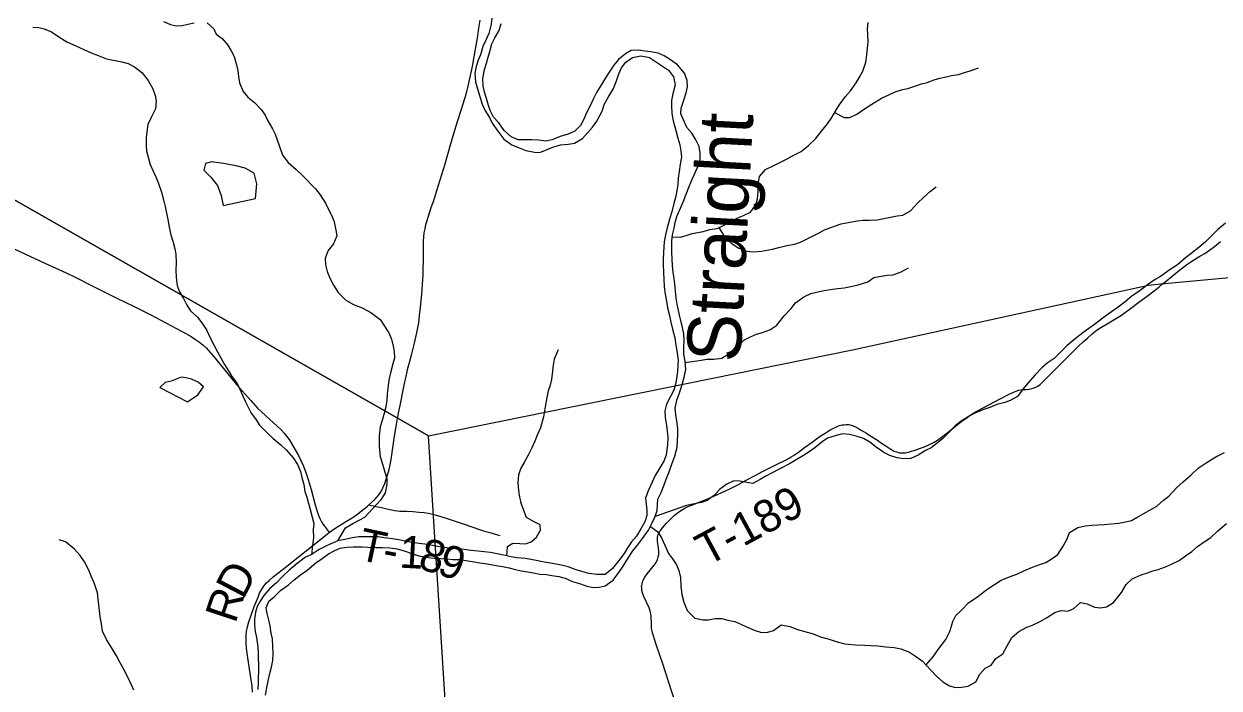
# Model space of a CAD drawing. Extents: x 1451455 to 1749751, y 218250 to 574981.
# Drawn here: x 1582622 to 1593685, y 319853 to 326004 of the extents above; entities that cross this region are included whole.
import ezdxf

# ---------------------------------------------------------------- set-up
doc = ezdxf.new("R2010")
doc.units = 0
for name, color, linetype in [('GM_X_County_Road', 7, 'Continuous'), ('GM_X_County_Road_Text', 7, 'Continuous'), ('GM_X_Minor_Lake', 7, 'Continuous'), ('GM_X_Minor_River', 7, 'Continuous'), ('GM_X_Minor_River_Text', 7, 'Continuous'), ('GM_X_Township', 7, 'Continuous'), ('GM_X_Township_Road', 7, 'Continuous'), ('GM_X_Township_Road_Text', 7, 'Continuous')]:
    doc.layers.add(name, color=color, linetype=linetype)

msp = doc.modelspace()

# ---------------------------------------------------------------- linework, layer by layer
at = {"layer": 'GM_X_County_Road'}
for points in [[(1586081, 322350), (1586082, 322361), (1586093, 322416), (1586104, 322470), (1586143, 322660), (1586148, 322689), (1586159, 322740), (1586169, 322781), (1586174, 322803), (1586183, 322838), (1586191, 322870), (1586212, 322949), (1586237, 323048), (1586257, 323131), (1586269, 323190), (1586277, 323236), (1586285, 323305), (1586293, 323380), (1586305, 323500), (1586308, 323537), (1586312, 323596), (1586314, 323631), (1586317, 323683), (1586318, 323718), (1586319, 323755), (1586320, 323791), (1586321, 323840), (1586322, 323886), (1586322, 323952), (1586322, 323991), (1586324, 324033), (1586328, 324069), (1586335, 324108), (1586344, 324146), (1586354, 324184), (1586364, 324215), (1586393, 324305), (1586415, 324370), (1586443, 324461), (1586520, 324709), (1586572, 324885), (1586612, 325020), (1586638, 325111), (1586706, 325324), (1586721, 325377), (1586734, 325428), (1586751, 325499), (1586769, 325582), (1586777, 325627), (1586803, 325769), (1586823, 325892), (1586830, 325941), (1586833, 325964), (1586844, 326038)], [(1582411, 323976), (1582816, 323789), (1582911, 323745), (1583013, 323699), (1583090, 323661), (1583265, 323571), (1583483, 323464), (1583636, 323390), (1583797, 323309), (1584029, 323187), (1584121, 323137), (1584170, 323109), (1584211, 323083), (1584246, 323058), (1584277, 323033), (1584308, 323004), (1584331, 322980), (1584374, 322930), (1584481, 322797), (1584590, 322666), (1584722, 322516), (1584788, 322443), (1584814, 322418), (1584864, 322371), (1584964, 322281), (1585002, 322244), (1585030, 322213), (1585054, 322185), (1585076, 322156), (1585099, 322120), (1585134, 322060), (1585163, 322008), (1585186, 321961), (1585209, 321910), (1585231, 321851), (1585253, 321786), (1585281, 321692), (1585319, 321552), (1585339, 321480), (1585351, 321446), (1585363, 321419), (1585376, 321393), (1585392, 321369), (1585425, 321325), (1585448, 321294)], [(1585814, 321550), (1585867, 321597), (1585890, 321621), (1585911, 321646), (1585928, 321673), (1585946, 321709), (1585962, 321748), (1585976, 321788), (1585995, 321848), (1586004, 321879), (1586013, 321921), (1586021, 321969), (1586033, 322057), (1586042, 322122), (1586049, 322167), (1586071, 322296), (1586081, 322350)], [(1585448, 321294), (1585458, 321302), (1585490, 321325), (1585534, 321353), (1585607, 321398), (1585660, 321431), (1585700, 321459), (1585745, 321492), (1585798, 321536), (1585814, 321550)], [(1584738, 319816), (1584734, 319875), (1584724, 319950), (1584692, 320155), (1584684, 320223), (1584680, 320273), (1584678, 320321), (1584679, 320347), (1584683, 320377), (1584693, 320422), (1584705, 320466), (1584722, 320519), (1584755, 320608), (1584789, 320697), (1584804, 320733), (1584821, 320765), (1584836, 320789), (1584848, 320806), (1584868, 320828), (1584891, 320851), (1584929, 320883), (1585039, 320971), (1585191, 321091), (1585296, 321175), (1585417, 321270), (1585448, 321294)]]:
    msp.add_lwpolyline(points, dxfattribs=at)
at = {"layer": 'GM_X_Minor_Lake'}
for points in [[(1584765, 324386), (1584777, 324522), (1584753, 324621), (1584669, 324668), (1584586, 324689), (1584470, 324711), (1584360, 324726), (1584304, 324713), (1584289, 324651), (1584352, 324586), (1584413, 324507), (1584448, 324415), (1584467, 324322)], [(1584467, 324322), (1584765, 324386)], [(1584137, 322504), (1584232, 322568), (1584283, 322642), (1584234, 322687), (1584174, 322715), (1584121, 322726), (1584077, 322733), (1583984, 322696), (1583930, 322683), (1583881, 322636)], [(1583881, 322636), (1584137, 322504)]]:
    msp.add_lwpolyline(points, dxfattribs=at)
at = {"layer": 'GM_X_Minor_River'}
for points in [[(1586953, 326058), (1586946, 326002), (1586925, 325916), (1586894, 325848), (1586869, 325795), (1586848, 325719), (1586827, 325667), (1586809, 325609), (1586796, 325549), (1586803, 325467), (1586820, 325404), (1586841, 325332), (1586864, 325262), (1586889, 325205), (1586932, 325138), (1586957, 325084), (1587010, 325011), (1587063, 324936), (1587140, 324883), (1587206, 324856)], [(1582705, 325974), (1582759, 325972), (1582811, 325959), (1582879, 325930), (1582946, 325885), (1583019, 325838), (1583081, 325811), (1583132, 325790), (1583184, 325763), (1583245, 325736), (1583309, 325711), (1583387, 325682), (1583530, 325652), (1583588, 325637), (1583647, 325606), (1583715, 325553), (1583773, 325480), (1583814, 325404), (1583837, 325341), (1583847, 325289), (1583840, 325217), (1583801, 325137), (1583770, 325072), (1583759, 325006), (1583754, 324952), (1583753, 324879), (1583758, 324827), (1583772, 324771), (1583792, 324701), (1583820, 324640), (1583843, 324588), (1583868, 324527), (1583895, 324447), (1583914, 324374), (1583929, 324314), (1583955, 324193), (1583966, 324121), (1583983, 324051), (1584002, 323992), (1584019, 323922), (1584029, 323872), (1584030, 323792), (1584029, 323723), (1584030, 323655), (1584041, 323581), (1584060, 323529), (1584099, 323460), (1584128, 323405), (1584165, 323347), (1584228, 323288), (1584268, 323235), (1584311, 323172), (1584349, 323092), (1584383, 323027), (1584414, 322967), (1584449, 322906), (1584480, 322851), (1584517, 322791), (1584546, 322740), (1584597, 322673), (1584632, 322593), (1584669, 322510), (1584702, 322449), (1584727, 322399), (1584765, 322348), (1584804, 322288), (1584877, 322215), (1584928, 322164), (1584999, 322105), (1585054, 322058), (1585115, 321987), (1585156, 321924), (1585181, 321860), (1585195, 321803), (1585212, 321739), (1585223, 321675), (1585240, 321622), (1585255, 321564)], [(1583913, 326027), (1583979, 325998), (1584030, 325986), (1584086, 325989), (1584140, 326002), (1584197, 326013)], [(1584318, 326013), (1584380, 325960), (1584403, 325910), (1584456, 325869), (1584509, 325806), (1584541, 325756), (1584568, 325701), (1584589, 325625), (1584602, 325573), (1584609, 325516), (1584618, 325460), (1584651, 325378), (1584694, 325325), (1584758, 325276), (1584819, 325213), (1584854, 325158), (1584881, 325108), (1584922, 325033), (1584947, 324983), (1584967, 324932), (1584986, 324878), (1585017, 324789), (1585068, 324720), (1585141, 324657), (1585204, 324596), (1585320, 324476), (1585365, 324422), (1585414, 324343), (1585445, 324280), (1585472, 324226), (1585494, 324171), (1585510, 324095), (1585520, 324043), (1585489, 323969), (1585438, 323906), (1585411, 323836), (1585414, 323774), (1585429, 323711), (1585456, 323643), (1585487, 323584), (1585530, 323516), (1585603, 323446), (1585673, 323407), (1585752, 323376), (1585834, 323333), (1585919, 323268), (1585954, 323213), (1586001, 323144), (1586024, 323084), (1586039, 323021), (1586048, 322971), (1586051, 322909), (1586037, 322855)], [(1587895, 325313), (1587867, 325251), (1587830, 325180), (1587805, 325122), (1587774, 325064), (1587723, 325011), (1587661, 324984), (1587587, 324961), (1587512, 324932), (1587452, 324917), (1587387, 324928), (1587323, 324932), (1587255, 324931), (1587197, 324930), (1587131, 324957), (1587068, 325016), (1587017, 325087), (1586970, 325142), (1586941, 325196), (1586923, 325249), (1586904, 325313), (1586885, 325372), (1586874, 325430), (1586869, 325498), (1586886, 325582), (1586903, 325642), (1586920, 325696), (1586934, 325749), (1586953, 325819), (1586980, 325875), (1587021, 325943), (1587040, 326008)], [(1588625, 324032), (1588701, 324029), (1588753, 324044), (1588809, 324062), (1588859, 324073), (1588909, 324082), (1588971, 324099), (1589038, 324110), (1589098, 324138), (1589168, 324177), (1589229, 324208), (1589283, 324231), (1589347, 324262), (1589398, 324330), (1589411, 324385), (1589418, 324446), (1589419, 324522), (1589430, 324590), (1589485, 324655), (1589565, 324694), (1589620, 324721), (1589688, 324756), (1589738, 324784), (1589817, 324824), (1589884, 324878), (1589948, 324941), (1590005, 325010), (1590060, 325079), (1590099, 325139), (1590134, 325195), (1590169, 325252), (1590228, 325331), (1590272, 325383), (1590327, 325460), (1590360, 325516), (1590387, 325568), (1590414, 325651), (1590425, 325717), (1590432, 325777), (1590437, 325837), (1590434, 325910), (1590432, 325960), (1590437, 326018)], [(1587206, 324856), (1587267, 324833), (1587347, 324818), (1587399, 324813), (1587467, 324840), (1587517, 324864), (1587588, 324883), (1587662, 324892), (1587718, 324901), (1587794, 324942), (1587839, 324995), (1587886, 325047), (1587926, 325104), (1587974, 325196), (1587993, 325259), (1588032, 325329), (1588081, 325406), (1588106, 325476), (1588130, 325542), (1588153, 325596), (1588194, 325649), (1588256, 325694), (1588333, 325709), (1588414, 325694), (1588468, 325657), (1588523, 325620), (1588589, 325577), (1588636, 325515), (1588651, 325440), (1588629, 325358), (1588617, 325295), (1588616, 325244), (1588619, 325176), (1588632, 325106), (1588657, 325017), (1588676, 324947), (1588695, 324885), (1588704, 324830), (1588709, 324772), (1588698, 324704), (1588687, 324638), (1588678, 324576), (1588674, 324518), (1588667, 324462), (1588658, 324408), (1588639, 324342), (1588618, 324263), (1588599, 324197), (1588576, 324117), (1588561, 324051), (1588550, 323985), (1588541, 323889), (1588538, 323827), (1588539, 323775), (1588542, 323701), (1588546, 323645), (1588550, 323568), (1588559, 323502), (1588569, 323438), (1588580, 323374), (1588595, 323315), (1588610, 323243), (1588627, 323177), (1588646, 323098), (1588657, 323030), (1588666, 322976), (1588677, 322891), (1588676, 322841), (1588671, 322783), (1588658, 322679), (1588637, 322611), (1588606, 322554), (1588571, 322482), (1588556, 322420), (1588557, 322358), (1588570, 322284), (1588576, 322234), (1588581, 322177), (1588578, 322107), (1588567, 322013), (1588550, 321961), (1588507, 321894), (1588466, 321822), (1588433, 321753), (1588402, 321679), (1588377, 321611), (1588388, 321502)], [(1588484, 321497), (1588491, 321602), (1588520, 321665), (1588549, 321737), (1588567, 321789), (1588596, 321857), (1588623, 321936), (1588646, 322002), (1588668, 322084), (1588672, 322142), (1588675, 322204), (1588674, 322258), (1588665, 322324), (1588656, 322387), (1588651, 322447), (1588666, 322519), (1588691, 322587), (1588714, 322664), (1588737, 322746), (1588748, 322804), (1588743, 322882), (1588732, 322947), (1588730, 323007), (1588733, 323077), (1588732, 323135), (1588719, 323193), (1588706, 323246), (1588691, 323308), (1588668, 323408), (1588659, 323465), (1588654, 323531), (1588647, 323593), (1588641, 323647), (1588632, 323705), (1588627, 323764), (1588622, 323830), (1588621, 323886), (1588620, 323944), (1588620, 323996), (1588627, 324052), (1588642, 324114), (1588651, 324166), (1588667, 324220), (1588701, 324298), (1588727, 324363), (1588752, 324429), (1588781, 324499), (1588810, 324572), (1588843, 324642), (1588866, 324696), (1588881, 324750), (1588881, 324804), (1588874, 324868), (1588841, 324931), (1588804, 324991), (1588759, 325046), (1588726, 325115), (1588703, 325171), (1588706, 325225), (1588730, 325297), (1588753, 325365), (1588764, 325423), (1588763, 325479), (1588736, 325549), (1588673, 325624), (1588606, 325673), (1588548, 325708), (1588493, 325733), (1588425, 325746), (1588371, 325753), (1588313, 325762), (1588243, 325757), (1588191, 325727), (1588126, 325674), (1588084, 325621), (1588047, 325567), (1588006, 325506), (1587969, 325444), (1587922, 325369), (1587895, 325313)], [(1590126, 325183), (1590215, 325139), (1590267, 325139), (1590331, 325168), (1590394, 325211), (1590470, 325260), (1590561, 325317), (1590628, 325348), (1590686, 325375), (1590754, 325396), (1590804, 325407), (1590868, 325428), (1590931, 325450), (1590983, 325463), (1591047, 325486), (1591099, 325501), (1591159, 325514), (1591209, 325526), (1591272, 325537), (1591330, 325554), (1591382, 325571), (1591458, 325596)], [(1589054, 324118), (1589108, 324031), (1589170, 323974), (1589241, 323927), (1589312, 323900), (1589372, 323893), (1589450, 323900), (1589552, 323919), (1589611, 323934), (1589685, 323951), (1589755, 323966), (1589811, 323983), (1589910, 324032), (1589982, 324069), (1590033, 324098), (1590125, 324131), (1590187, 324154), (1590267, 324169), (1590339, 324180), (1590391, 324187), (1590449, 324188), (1590521, 324189), (1590581, 324202), (1590644, 324215), (1590704, 324227), (1590758, 324234), (1590828, 324273), (1590897, 324348), (1590948, 324397), (1591013, 324455), (1591067, 324496)], [(1593744, 324159), (1593675, 324099), (1593608, 324036), (1593558, 323985), (1593497, 323934), (1593426, 323877), (1593374, 323837), (1593301, 323774), (1593232, 323731), (1593144, 323664), (1593093, 323637), (1593021, 323588), (1592942, 323527), (1592879, 323486), (1592815, 323429), (1592752, 323380), (1592657, 323315), (1592601, 323272), (1592532, 323220), (1592479, 323183), (1592423, 323142), (1592354, 323087), (1592279, 323026), (1592223, 322972), (1592158, 322907), (1592093, 322862), (1592043, 322819), (1591982, 322754), (1591915, 322676), (1591872, 322625), (1591819, 322554), (1591757, 322520), (1591705, 322497), (1591628, 322480), (1591564, 322453), (1591498, 322430), (1591419, 322395), (1591361, 322366), (1591297, 322325), (1591242, 322283), (1591181, 322218), (1591128, 322165), (1591076, 322123), (1591019, 322078), (1590967, 322053), (1590900, 322010), (1590832, 321981), (1590766, 321976), (1590704, 321987), (1590637, 322008), (1590581, 322034), (1590510, 322084), (1590451, 322132), (1590393, 322165), (1590325, 322186), (1590264, 322203)], [(1588743, 322870), (1588873, 322886), (1588947, 322899), (1589009, 322901), (1589081, 322910), (1589141, 322945), (1589198, 322988), (1589287, 323075), (1589349, 323106), (1589402, 323131), (1589458, 323145), (1589526, 323170), (1589591, 323215), (1589660, 323300), (1589725, 323369), (1589765, 323421), (1589840, 323478), (1589906, 323509), (1589958, 323520), (1590029, 323535), (1590107, 323548), (1590157, 323553), (1590215, 323560), (1590275, 323572), (1590345, 323587), (1590433, 323617), (1590490, 323655), (1590540, 323666), (1590612, 323677), (1590668, 323682), (1590742, 323709), (1590809, 323746)], [(1587567, 322985), (1587530, 322900), (1587521, 322844), (1587516, 322788), (1587505, 322712), (1587493, 322660), (1587474, 322606), (1587461, 322544), (1587446, 322458), (1587431, 322366), (1587405, 322264), (1587374, 322195), (1587351, 322139), (1587323, 322077), (1587290, 322012), (1587255, 321950), (1587222, 321890), (1587201, 321827), (1587194, 321754), (1587199, 321682), (1587210, 321622), (1587222, 321572)], [(1586037, 322855), (1586014, 322773), (1585999, 322705), (1585992, 322629), (1585985, 322577), (1585982, 322519), (1585971, 322459), (1585954, 322387), (1585937, 322332), (1585921, 322272), (1585909, 322190), (1585909, 322138), (1585910, 322087), (1585921, 321997), (1585944, 321917), (1585963, 321854), (1585980, 321796), (1585981, 321738), (1585966, 321662), (1585927, 321596)], [(1590264, 322203), (1590200, 322208), (1590140, 322193), (1590061, 322168), (1590011, 322135), (1589942, 322078), (1589892, 322040), (1589837, 322007), (1589771, 321968), (1589708, 321931), (1589614, 321880), (1589547, 321847), (1589489, 321816), (1589437, 321786), (1589368, 321749), (1589314, 321756), (1589249, 321771), (1589193, 321772), (1589128, 321741), (1589062, 321692), (1589015, 321640), (1588946, 321591), (1588894, 321572), (1588828, 321561), (1588756, 321544), (1588464, 321443)], [(1592934, 321439), (1593108, 321539), (1593169, 321594), (1593219, 321632), (1593292, 321707), (1593353, 321764), (1593426, 321829), (1593492, 321890), (1593565, 321941), (1593656, 321996), (1593736, 322035)], [(1588388, 321502), (1588388, 321452), (1588371, 321394), (1588334, 321329), (1588291, 321261), (1588247, 321208), (1588208, 321152), (1588179, 321100), (1588130, 321035), (1588071, 320962), (1588001, 320906), (1587926, 320905), (1587851, 320916), (1587787, 320933), (1587733, 320948), (1587661, 320975), (1587583, 320996), (1587497, 321011), (1587437, 321020), (1587364, 321035), (1587264, 321054), (1587186, 321061), (1587132, 321070), (1587076, 321081), (1587002, 321096), (1586942, 321109), (1586882, 321116), (1586826, 321122), (1586760, 321129), (1586698, 321136), (1586644, 321141), (1586572, 321150), (1586506, 321157), (1586436, 321168), (1586357, 321183), (1586281, 321194), (1586217, 321202), (1586149, 321213), (1586093, 321226), (1586035, 321235), (1585957, 321246), (1585901, 321253), (1585789, 321254), (1585723, 321253), (1585663, 321244), (1585592, 321231), (1585528, 321216), (1585464, 321190), (1585411, 321165), (1585355, 321136), (1585282, 321089), (1585230, 321067), (1585151, 321006), (1585078, 320945), (1585018, 320890), (1584959, 320829), (1584898, 320775), (1584843, 320712), (1584809, 320660), (1584782, 320609), (1584765, 320557), (1584758, 320493), (1584758, 320439), (1584763, 320379), (1584774, 320322), (1584785, 320256), (1584791, 320188), (1584792, 320134), (1584793, 320074), (1584794, 320002), (1584792, 319952), (1584791, 319902), (1584788, 319840)], [(1584858, 319787), (1584873, 319873), (1584887, 319932), (1584900, 319988), (1584915, 320048), (1584926, 320108), (1584929, 320178), (1584927, 320240), (1584922, 320309), (1584911, 320363), (1584902, 320431), (1584888, 320483), (1584875, 320545), (1584864, 320596), (1584889, 320657), (1584939, 320699), (1584996, 320756), (1585071, 320811), (1585123, 320855), (1585182, 320902), (1585240, 320943), (1585325, 321014), (1585382, 321055), (1585443, 321097), (1585499, 321128), (1585551, 321149), (1585610, 321158), (1585670, 321162), (1585754, 321161), (1585806, 321158), (1585882, 321155), (1585940, 321154), (1586010, 321153), (1586076, 321142), (1586150, 321121), (1586205, 321102), (1586279, 321079), (1586363, 321062), (1586423, 321056), (1586483, 321055), (1586541, 321050), (1586593, 321045), (1586653, 321044), (1586715, 321034), (1586771, 321025), (1586843, 321012), (1586911, 321005), (1586993, 320990), (1587051, 320979), (1587114, 320966), (1587168, 320952), (1587228, 320939), (1587284, 320930), (1587338, 320921), (1587398, 320910), (1587458, 320906), (1587510, 320897), (1587574, 320886), (1587632, 320871), (1587699, 320842), (1587765, 320821), (1587833, 320797), (1587891, 320784), (1587947, 320787), (1588003, 320802), (1588076, 320853), (1588135, 320933), (1588170, 320984), (1588217, 321062), (1588258, 321125), (1588302, 321177), (1588347, 321238), (1588404, 321316), (1588439, 321385), (1588464, 321443), (1588484, 321497)], [(1585287, 321089), (1585296, 321173), (1585305, 321245), (1585304, 321321), (1585309, 321375), (1585260, 321564)], [(1585528, 321216), (1585600, 321337), (1585666, 321378), (1585725, 321409), (1585779, 321436), (1585927, 321596)], [(1587093, 321078), (1587094, 321115), (1587097, 321165), (1587147, 321196), (1587213, 321193), (1587265, 321191), (1587318, 321208), (1587368, 321251), (1587405, 321315), (1587400, 321365), (1587344, 321392), (1587275, 321433), (1587222, 321572)], [(1590973, 320070), (1591034, 320141), (1591093, 320222), (1591156, 320304), (1591193, 320377), (1591222, 320471), (1591247, 320527), (1591299, 320572), (1591368, 320645), (1591449, 320698), (1591526, 320759), (1591596, 320808), (1591667, 320854), (1591736, 320881), (1591812, 320908), (1591878, 320939), (1591959, 320972), (1592025, 320999), (1592080, 321018), (1592132, 321046), (1592193, 321091), (1592242, 321168), (1592278, 321236), (1592301, 321294), (1592378, 321341), (1592446, 321356), (1592510, 321361), (1592564, 321364), (1592622, 321369), (1592687, 321375), (1592757, 321382), (1592807, 321391), (1592873, 321404), (1592934, 321439)], [(1588421, 321349), (1588490, 321302), (1588527, 321238), (1588556, 321177), (1588588, 321101), (1588625, 321050), (1588662, 320996), (1588684, 320941), (1588699, 320877), (1588702, 320797), (1588713, 320721), (1588730, 320650), (1588763, 320572), (1588832, 320501), (1588908, 320486), (1588960, 320487), (1589022, 320498), (1589078, 320498), (1589138, 320483), (1589202, 320470), (1589258, 320445), (1589310, 320422), (1589381, 320389), (1589449, 320369), (1589509, 320370), (1589561, 320387), (1589632, 320438), (1589712, 320425), (1589782, 320396), (1589873, 320371), (1589927, 320356), (1589995, 320329), (1590075, 320306), (1590149, 320281), (1590222, 320264), (1590320, 320255), (1590402, 320252), (1590462, 320249), (1590526, 320246), (1590600, 320235), (1590678, 320228), (1590740, 320217), (1590818, 320186), (1590874, 320149), (1590941, 320104), (1591018, 320021), (1591067, 319968), (1591129, 319910), (1591190, 319875), (1591246, 319860), (1591302, 319861), (1591362, 319872), (1591433, 319912), (1591472, 319981), (1591519, 320039), (1591575, 320066), (1591618, 320129), (1591683, 320172), (1591723, 320246), (1591766, 320322), (1591831, 320379), (1591906, 320418), (1591958, 320437), (1592023, 320468), (1592089, 320505), (1592166, 320553), (1592224, 320572), (1592286, 320565), (1592340, 320592), (1592401, 320647), (1592465, 320633), (1592531, 320602), (1592587, 320597), (1592643, 320606), (1592709, 320647), (1592783, 320740), (1592824, 320812), (1592880, 320865), (1592963, 320902), (1593021, 320921), (1593071, 320939), (1593122, 320952), (1593190, 320977), (1593246, 321001), (1593317, 321036), (1593373, 321077), (1593434, 321118), (1593485, 321166), (1593555, 321215), (1593608, 321248), (1593675, 321309), (1593754, 321378)], [(1583639, 319833), (1583616, 319889), (1583553, 320018), (1583514, 320089), (1583479, 320153), (1583434, 320228), (1583387, 320303), (1583350, 320381), (1583341, 320450), (1583327, 320512), (1583322, 320572), (1583317, 320624), (1583311, 320678), (1583302, 320737), (1583273, 320827), (1583246, 320891), (1583223, 320946), (1583184, 321024), (1583144, 321081), (1583089, 321140), (1583008, 321207), (1582948, 321228)]]:
    msp.add_lwpolyline(points, dxfattribs=at)
at = {"layer": 'GM_X_Township'}
for points in [[(1576825, 327623), (1581501, 324963), (1586072, 322359), (1586366, 322191), (1590293, 322987), (1593031, 323585), (1593146, 323596), (1593983, 323675), (1599359, 324249), (1600820, 324405), (1603446, 324685), (1604039, 332057)], [(1587757, 312367), (1587714, 312416), (1587601, 312502), (1587487, 312568), (1587378, 312616), (1587302, 312629), (1587247, 312629), (1587074, 312601), (1586956, 312680), (1586951, 312776), (1586895, 313681), (1586658, 317551), (1586577, 318867), (1586413, 321445), (1586366, 322191), (1586072, 322359), (1581501, 324963), (1576825, 327623)], [(1587757, 312367), (1587714, 312416), (1587601, 312502), (1587487, 312568), (1587378, 312616), (1587302, 312629), (1587247, 312629), (1587074, 312601), (1586956, 312680), (1586951, 312776), (1586895, 313681), (1586658, 317551), (1586577, 318867), (1586413, 321445), (1586366, 322191), (1590293, 322987), (1593031, 323585), (1593146, 323596), (1593983, 323675)]]:
    msp.add_lwpolyline(points, dxfattribs=at)
at = {"layer": 'GM_X_Township_Road'}
for points in [[(1593162, 323597), (1593182, 323613), (1593320, 323724), (1593359, 323754), (1593388, 323776), (1593423, 323800), (1593459, 323823), (1593507, 323852), (1593552, 323879), (1593596, 323908), (1593643, 323943), (1593699, 323988)], [(1588501, 321292), (1588513, 321311), (1588534, 321337), (1588570, 321380), (1588613, 321425), (1588644, 321454), (1588680, 321483), (1588704, 321499), (1588741, 321521), (1588768, 321534), (1588804, 321549), (1588880, 321578), (1588923, 321595), (1589008, 321631), (1589082, 321665), (1589157, 321699), (1589230, 321736), (1589307, 321778), (1589391, 321823), (1589464, 321861), (1589528, 321894), (1589595, 321928), (1589678, 321968), (1589705, 321982), (1589725, 321994), (1589746, 322007), (1589791, 322039), (1589846, 322081), (1589918, 322132), (1589959, 322161), (1589993, 322185), (1590039, 322215), (1590066, 322232), (1590091, 322247), (1590111, 322258), (1590124, 322265), (1590139, 322271), (1590155, 322278), (1590171, 322284), (1590184, 322288), (1590197, 322290), (1590214, 322292), (1590233, 322294), (1590246, 322294), (1590259, 322293), (1590271, 322291), (1590284, 322287), (1590304, 322280), (1590326, 322269), (1590346, 322258), (1590366, 322246), (1590420, 322213), (1590453, 322192), (1590522, 322148), (1590571, 322116), (1590601, 322096), (1590648, 322065), (1590670, 322052), (1590685, 322046), (1590701, 322040), (1590715, 322036), (1590729, 322033), (1590745, 322031), (1590762, 322031), (1590779, 322032), (1590794, 322035), (1590811, 322038), (1590826, 322043), (1590873, 322058), (1590913, 322073), (1590950, 322086), (1590986, 322101), (1591016, 322114), (1591048, 322131), (1591079, 322149), (1591117, 322176), (1591197, 322239), (1591296, 322319), (1591352, 322360), (1591382, 322380), (1591438, 322414), (1591506, 322452), (1591653, 322530), (1591742, 322576), (1591771, 322589), (1591799, 322601), (1591830, 322611), (1591851, 322616), (1591878, 322618), (1591903, 322619), (1591923, 322621), (1591944, 322625), (1591965, 322631), (1591988, 322639), (1592007, 322650), (1592028, 322665), (1592055, 322690), (1592173, 322810), (1592214, 322851), (1592303, 322939), (1592387, 323022), (1592428, 323060), (1592466, 323095), (1592511, 323134), (1592558, 323170), (1592590, 323192), (1592649, 323228), (1592737, 323280), (1592781, 323308), (1592866, 323370), (1592942, 323426), (1593019, 323482), (1593084, 323532), (1593130, 323570), (1593162, 323597)], [(1585814, 321550), (1585880, 321536), (1585931, 321525), (1585981, 321514), (1586024, 321505), (1586054, 321499), (1586079, 321496), (1586103, 321493), (1586132, 321492), (1586167, 321491), (1586223, 321488), (1586282, 321484), (1586327, 321479), (1586366, 321473), (1586405, 321464)], [(1586405, 321464), (1586408, 321464), (1586461, 321449), (1586530, 321428), (1586688, 321374), (1586847, 321320), (1586884, 321308), (1586935, 321293), (1587006, 321272), (1587029, 321267)], [(1588455, 320316), (1588452, 320327), (1588440, 320365), (1588436, 320381), (1588433, 320394), (1588431, 320411), (1588430, 320424), (1588430, 320470), (1588429, 320502), (1588428, 320521), (1588426, 320541), (1588420, 320566), (1588409, 320596), (1588361, 320701), (1588354, 320718), (1588349, 320735), (1588343, 320758), (1588341, 320769), (1588341, 320781), (1588340, 320793), (1588342, 320805), (1588344, 320816), (1588346, 320828), (1588351, 320841), (1588355, 320853), (1588369, 320880), (1588391, 320913), (1588418, 320947), (1588455, 320991), (1588473, 321018), (1588486, 321044), (1588494, 321068), (1588498, 321090), (1588499, 321104), (1588499, 321115), (1588496, 321151), (1588491, 321188), (1588488, 321214), (1588487, 321233), (1588487, 321248), (1588489, 321264), (1588494, 321277), (1588501, 321292)], [(1589016, 318595), (1589011, 318609), (1588980, 318701), (1588909, 318930), (1588831, 319167), (1588709, 319545), (1588624, 319811), (1588533, 320088), (1588481, 320240), (1588455, 320316)]]:
    msp.add_lwpolyline(points, dxfattribs=at)

# ---------------------------------------------------------------- texts
at = {"layer": 'GM_X_County_Road_Text'}
for s, rotation, p in [('D', 62.3173, (1584652, 320666)), ('R', 71.5558, (1584579, 320444))]:
    msp.add_text(s, height=300, rotation=rotation, dxfattribs=at).set_placement(p)
at = {"layer": 'GM_X_Minor_River_Text'}
msp.add_text('Straight', height=500.1, rotation=87.0025, dxfattribs=at).set_placement((1589253, 322864))
at = {"layer": 'GM_X_Township_Road_Text'}
for s, rotation, p in [('T-189', 28.4365, (1588947, 320979)), ('T', 348.0139, (1585702, 321046)), ('1', 356.7637, (1586092, 320970)), ('8', 344.026, (1586259, 320963)), ('9', 341.6342, (1586434, 320913)), ('-', 349.2964, (1585929, 320998))]:
    msp.add_text(s, height=300, rotation=rotation, dxfattribs=at).set_placement(p)

doc.saveas('drawing.dxf')
